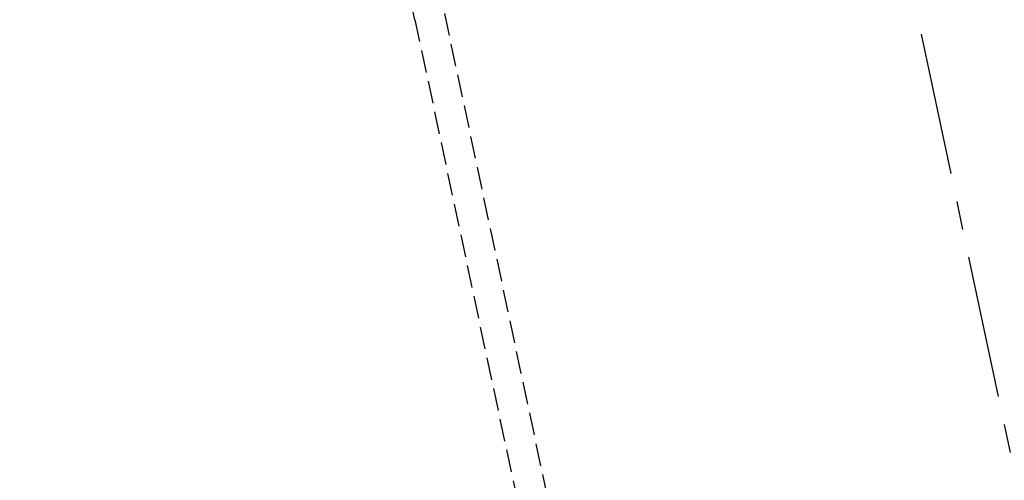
# Model space of a CAD drawing. Header units: millimetres. Extents: x -50096 to 615650, y 194565 to 243945.
# Tile 315 of 354: x 260955 to 261174, y 221101 to 221204. Entities that reach past the tile are written whole.
import ezdxf

# ---------------------------------------------------------------- set-up
doc = ezdxf.new("R2010")
doc.units = ezdxf.units.MM
doc.linetypes.add('ГТО-1 Пунктир', pattern=[7, 5, -2])
doc.linetypes.add('осевая', pattern=[50.8, 31.75, -6.35, 6.35, -6.35])
for name, color, linetype, lineweight in [('ГТО-2_Размеры_035', 2, 'Continuous', 35), ('ОГОС_Пунктир_025', 151, 'ГТО-1 Пунктир', 25), ('ОГСО_Оси_025', 7, 'осевая', 25)]:
    doc.layers.add(name, color=color, linetype=linetype, lineweight=lineweight)

# ---------------------------------------------------------------- blocks, each defined once
blk = doc.blocks.new('ОГСО_Затвор_План')
at = {"layer": 'ОГОС_Пунктир_025'}
for p, q in [((-1013.72, -253.61), (-1013.72, -194.5)), ((-1013.72, -253.61), (-1013.72, -995)), ((-1007.02, -253.61), (-1007.02, -995))]:
    blk.add_line(p, q, dxfattribs=at)
at = {"layer": 'ОГСО_Оси_025'}
blk.add_line((-904.17, 685), (-904.17, -995), dxfattribs=at)
blk = doc.blocks.new('A$C1AA538EC')
at = {"layer": 'ГТО-2_Размеры_035', "rotation": 11.99999999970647}
blk.add_blockref('ОГСО_Затвор_План', (6013.36, -11100.07), dxfattribs=at)

msp = doc.modelspace()

# ---------------------------------------------------------------- block references
at = {"layer": 'ГТО-2_Размеры_035'}
msp.add_blockref('A$C1AA538EC', (255968.45, 232762.78), dxfattribs=at)

doc.saveas('drawing.dxf')
